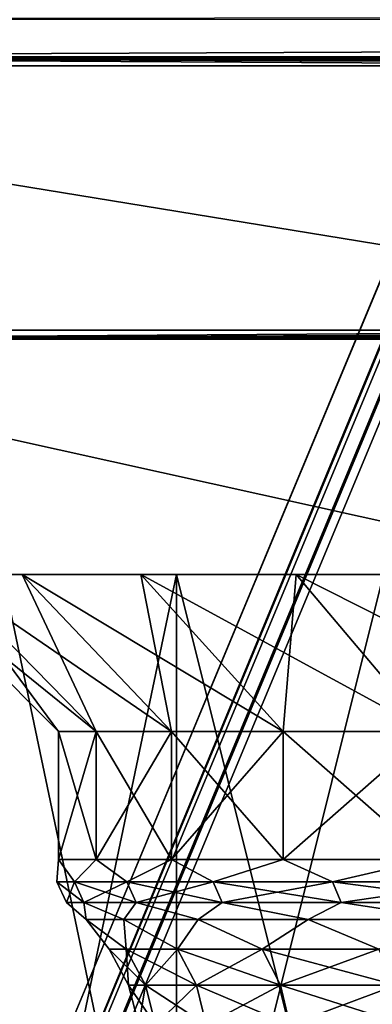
# Model space of a CAD drawing. Header units: metres. Extents: x -206 to 75, y -104 to 104.
# Tile 790 of 1056: x -15.57 to -13.32, y -36.04 to -29.76. Entities that reach past the tile are written whole.
import ezdxf

# ---------------------------------------------------------------- set-up
doc = ezdxf.new("R2010")
doc.units = ezdxf.units.M
doc.layers.add('solid_01_1-CONSUMER_THERM_B_125288', color=7, linetype='CONTINUOUS')

msp = doc.modelspace()

# ---------------------------------------------------------------- linework, layer by layer
at = {"layer": 'solid_01_1-CONSUMER_THERM_B_125288'}
for points in [[(-27.776106, 66.214066), (28.050987, 67.836098), (-27.757145, -66.232315)], [(28.050987, 67.836098), (-27.757065, -66.785934), (-27.757145, -66.232315)], [(28.050987, 67.836098), (27.851068, 67.319839), (-27.757065, -66.785934)], [(27.851068, 67.319839), (27.74942, 66.775635), (-27.757065, -66.785934)], [(27.74942, 66.775635), (-28.058632, -67.846397), (-27.858715, -67.330139)], [(27.74942, 66.775635), (27.749498, 66.222015), (-28.058632, -67.846397)], [(27.74942, 66.775635), (-27.858715, -67.330139), (-27.757065, -66.785934)], [(27.749498, 66.222015), (27.768459, -66.224365), (-28.058632, -67.846397)], [(-37.500069, 41.072453, 108.410858), (37.499931, 41.072487, 108.410858), (-37.500031, -41.072514, 108.410858)], [(37.499931, 41.072487, 108.410858), (37.499969, -41.072479, 108.410858), (-37.500031, -41.072514, 108.410858)], [(-42.500034, -37.500031, 108.5), (42.499931, 37.500008, 108.5), (-42.500069, 37.499969, 108.5)], [(-42.500034, -37.500031, 108.5), (42.499966, -37.499992, 108.5), (42.499931, 37.500008, 108.5)], [(24.999964, -29.741312, 6), (-33.989288, -29.761253, 6), (33.976685, -29.765902, 6)], [(-20.300035, -30.000021, 6), (33.976685, -29.765902, 6), (-33.989288, -29.761253, 6)], [(-20.300035, -30.000021, 6), (20.299963, -30.000002, 6), (33.976685, -29.765902, 6)], [(2.922302, -30.028618, 9.27799), (20.299963, -30.000002, 6), (-20.300035, -30.000021, 6)], [(-20.242439, -30.057619, 12.6), (-9.931804, -30.057613, 12.6), (-20.300035, -30.000021, 6)], [(-8.351499, -30.04751, 11.442317), (-20.300035, -30.000021, 6), (-9.931804, -30.057613, 12.6)], [(0.979667, -30.026463, 9.030996), (2.922302, -30.028618, 9.27799), (-20.300035, -30.000021, 6)], [(-0.979739, -30.026464, 9.030996), (0.979667, -30.026463, 9.030996), (-20.300035, -30.000021, 6)], [(-2.922374, -30.02862, 9.27799), (-0.979739, -30.026464, 9.030996), (-20.300035, -30.000021, 6)], [(-4.818594, -30.032898, 9.768003), (-2.922374, -30.02862, 9.27799), (-20.300035, -30.000021, 6)], [(-6.638738, -30.03923, 10.493666), (-4.818594, -30.032898, 9.768003), (-20.300035, -30.000021, 6)], [(-8.351499, -30.04751, 11.442317), (-6.638738, -30.03923, 10.493666), (-20.300035, -30.000021, 6)], [(-20.242439, -30.057619, 12.6), (-9.931803, -31.74242, 12.6), (-9.931804, -30.057613, 12.6)], [(-20.242439, -30.057619, 12.6), (-18.557632, -31.742424, 12.6), (-9.931803, -31.74242, 12.6)], [(-18.557632, -31.742424, 12.6), (-18.500034, -31.80002, 6), (-9.931803, -31.74242, 12.6)], [(-8.351479, -31.752522, 11.442305), (-9.931803, -31.74242, 12.6), (-18.500034, -31.80002, 6)], [(-8.351479, -31.752522, 11.442305), (-18.500034, -31.80002, 6), (-6.638707, -31.760799, 10.493651)], [(-6.638707, -31.760799, 10.493651), (-18.500034, -31.80002, 6), (-4.818554, -31.767132, 9.76799)], [(-4.818554, -31.767132, 9.76799), (-18.500034, -31.80002, 6), (-2.922356, -31.771406, 9.277987)], [(-2.922356, -31.771406, 9.277987), (-18.500034, -31.80002, 6), (18.499966, -31.800003, 6)], [(18.499966, -31.800003, 6), (-18.500034, -31.80002, 6), (18.499969, -40.000004, 6)], [(-18.500034, -31.80002, 6), (-18.500031, -40.000023, 6), (18.499969, -40.000004, 6)], [(-15.078142, -34.300018, 21.623693), (-16.06044, -33.300018, 21.436363), (-16.317772, -33.300018, 23.473396)], [(-15.319744, -34.300018, 23.536163), (-16.317772, -33.300018, 23.473396), (-16.317772, -33.300018, 25.526604)], [(-15.078142, -34.300018, 21.623693), (-16.317772, -33.300018, 23.473396), (-15.319744, -34.300018, 23.536163)], [(-15.319744, -34.300018, 25.463837), (-16.317772, -33.300018, 25.526604), (-16.06044, -33.300018, 27.563637)], [(-15.319744, -34.300018, 23.536163), (-16.317772, -33.300018, 25.526604), (-15.319744, -34.300018, 25.463837)], [(-16.06044, -33.300018, 21.436363), (-15.549825, -33.300018, 19.447628), (-15.672628, -33.300018, 16.274437)], [(-15.549825, -33.300018, 29.552372), (-16.06044, -33.300018, 27.563637), (-15.672622, -33.300018, 32.725574)], [(-14.598749, -34.300018, 19.756582), (-15.549825, -33.300018, 19.447628), (-16.06044, -33.300018, 21.436363)], [(-14.598749, -34.300018, 19.756582), (-16.06044, -33.300018, 21.436363), (-15.078142, -34.300018, 21.623693)], [(-15.078142, -34.300018, 27.376307), (-16.06044, -33.300018, 27.563637), (-15.549825, -33.300018, 29.552372)], [(-15.319744, -34.300018, 25.463837), (-16.06044, -33.300018, 27.563637), (-15.078142, -34.300018, 27.376307)], [(-15.672628, -33.300018, 16.274437), (-14.56685, -33.300018, 14.445255), (-15.672604, -38.584869, 16.274401)], [(-14.793977, -33.300018, 17.538559), (-14.56685, -33.300018, 14.445255), (-15.672628, -33.300018, 16.274437)], [(-15.549825, -33.300018, 19.447628), (-14.793977, -33.300018, 17.538559), (-15.672628, -33.300018, 16.274437)], [(-15.672622, -33.300018, 32.725574), (-15.672604, -38.584869, 32.725601), (-14.566847, -38.584869, 34.554745)], [(-14.566838, -33.300018, 34.55476), (-15.672622, -33.300018, 32.725574), (-14.566847, -38.584869, 34.554745)], [(-15.549825, -33.300018, 29.552372), (-15.672622, -33.300018, 32.725574), (-14.566838, -33.300018, 34.55476)], [(-14.56685, -33.300018, 14.445255), (-14.566847, -38.584869, 14.445254), (-15.672604, -38.584869, 16.274401)], [(-14.793977, -33.300018, 31.461441), (-15.549825, -33.300018, 29.552372), (-14.566838, -33.300018, 34.55476)], [(-13.889126, -34.300018, 17.964279), (-14.793977, -33.300018, 17.538559), (-15.549825, -33.300018, 19.447628)], [(-13.889126, -34.300018, 17.964279), (-15.549825, -33.300018, 19.447628), (-14.598749, -34.300018, 19.756582)], [(-14.598749, -34.300018, 29.243418), (-15.549825, -33.300018, 29.552372), (-14.793977, -33.300018, 31.461441)], [(-15.078142, -34.300018, 27.376307), (-15.549825, -33.300018, 29.552372), (-14.598749, -34.300018, 29.243418)], [(-14.793977, -33.300018, 17.538559), (-13.804813, -33.300018, 15.739267), (-14.56685, -33.300018, 14.445255)], [(-13.804813, -33.300018, 33.260735), (-14.793977, -33.300018, 31.461441), (-14.566838, -33.300018, 34.55476)], [(-12.960462, -34.300018, 16.275049), (-13.804813, -33.300018, 15.739267), (-14.793977, -33.300018, 17.538559)], [(-12.960462, -34.300018, 16.275049), (-14.793977, -33.300018, 17.538559), (-13.889126, -34.300018, 17.964279)], [(-13.889126, -34.300018, 31.035721), (-14.793977, -33.300018, 31.461441), (-13.804813, -33.300018, 33.260735)], [(-14.598749, -34.300018, 29.243418), (-14.793977, -33.300018, 31.461441), (-13.889126, -34.300018, 31.035721)], [(-14.56685, -33.300018, 14.445255), (-13.248582, -33.300018, 12.762631), (-14.566847, -38.584869, 14.445254)], [(-13.804813, -33.300018, 15.739267), (-13.248582, -33.300018, 12.762631), (-14.56685, -33.300018, 14.445255)], [(-13.248582, -33.300018, 12.762631), (-13.248672, -38.584869, 12.762729), (-14.566847, -38.584869, 14.445254)], [(-14.566838, -33.300018, 34.55476), (-14.566847, -38.584869, 34.554745), (-13.248672, -38.584869, 36.23727)], [(-13.248565, -33.300018, 36.237389), (-14.566838, -33.300018, 34.55476), (-13.248672, -38.584869, 36.23727)], [(-13.804813, -33.300018, 33.260735), (-14.566838, -33.300018, 34.55476), (-13.248565, -33.300018, 36.237389)], [(-13.889126, -34.300018, 31.035721), (-13.804813, -33.300018, 33.260735), (-12.960462, -34.300018, 32.724949)], [(-13.804813, -33.300018, 15.739267), (-12.597934, -33.300018, 14.078135), (-13.248582, -33.300018, 12.762631)], [(-12.597934, -33.300018, 34.921864), (-13.804813, -33.300018, 33.260735), (-13.248565, -33.300018, 36.237389)], [(-11.827404, -34.300018, 14.715532), (-12.597934, -33.300018, 14.078135), (-13.804813, -33.300018, 15.739267)], [(-11.827404, -34.300018, 14.715532), (-13.804813, -33.300018, 15.739267), (-12.960462, -34.300018, 16.275049)], [(-12.960462, -34.300018, 32.724949), (-13.804813, -33.300018, 33.260735), (-12.597934, -33.300018, 34.921864)], [(-15.319744, -34.300018, 23.536163), (-15.319744, -35.115749, 23.536165), (-15.078143, -35.115746, 21.623697)], [(-15.078142, -34.300018, 21.623693), (-15.319744, -34.300018, 23.536163), (-15.078143, -35.115746, 21.623697)], [(-15.319744, -34.300018, 25.463837), (-15.319744, -35.115749, 25.463835), (-15.319744, -35.115749, 23.536165)], [(-15.319744, -34.300018, 23.536163), (-15.319744, -34.300018, 25.463837), (-15.319744, -35.115749, 23.536165)], [(-15.078142, -34.300018, 27.376307), (-15.078143, -35.115746, 27.376303), (-15.319744, -35.115749, 25.463835)], [(-15.319744, -34.300018, 25.463837), (-15.078142, -34.300018, 27.376307), (-15.319744, -35.115749, 25.463835)], [(-15.078142, -34.300018, 21.623693), (-15.078143, -35.115746, 21.623697), (-14.598751, -35.115746, 19.75659)], [(-14.598749, -34.300018, 29.243418), (-14.598751, -35.115746, 29.24341), (-15.078143, -35.115746, 27.376303)], [(-15.078142, -34.300018, 27.376307), (-14.598749, -34.300018, 29.243418), (-15.078143, -35.115746, 27.376303)], [(-14.598749, -34.300018, 19.756582), (-15.078142, -34.300018, 21.623693), (-14.598751, -35.115746, 19.75659)], [(-14.598749, -34.300018, 19.756582), (-14.598751, -35.115746, 19.75659), (-13.889129, -35.115746, 17.964289)], [(-13.889126, -34.300018, 31.035721), (-13.889129, -35.115746, 31.035711), (-14.598751, -35.115746, 29.24341)], [(-14.598749, -34.300018, 29.243418), (-13.889126, -34.300018, 31.035721), (-14.598751, -35.115746, 29.24341)], [(-13.889126, -34.300018, 17.964279), (-14.598749, -34.300018, 19.756582), (-13.889129, -35.115746, 17.964289)], [(-13.889126, -34.300018, 17.964279), (-13.889129, -35.115746, 17.964289), (-12.960467, -35.115746, 16.275059)], [(-12.960462, -34.300018, 32.724949), (-12.960467, -35.115746, 32.724941), (-13.889129, -35.115746, 31.035711)], [(-13.889126, -34.300018, 31.035721), (-12.960462, -34.300018, 32.724949), (-13.889129, -35.115746, 31.035711)], [(-12.960462, -34.300018, 16.275049), (-13.889126, -34.300018, 17.964279), (-12.960467, -35.115746, 16.275059)], [(-15.329177, -35.258656, 24.5), (-15.319744, -35.115749, 23.536165), (-15.319744, -35.115749, 25.463835)], [(-15.21741, -35.258656, 22.652275), (-15.319744, -35.115749, 23.536165), (-15.329177, -35.258656, 24.5)], [(-15.329177, -35.258656, 24.5), (-15.319744, -35.115749, 25.463835), (-15.21741, -35.258656, 26.347725)], [(-15.21741, -35.258656, 22.652275), (-15.078143, -35.115746, 21.623697), (-15.319744, -35.115749, 23.536165)], [(-15.21741, -35.258656, 26.347725), (-15.319744, -35.115749, 25.463835), (-15.078143, -35.115746, 27.376303)], [(-14.883739, -35.258652, 20.831495), (-15.078143, -35.115746, 21.623697), (-15.21741, -35.258656, 22.652275)], [(-15.21741, -35.258656, 26.347725), (-15.078143, -35.115746, 27.376303), (-14.883739, -35.258652, 28.168505)], [(-14.883739, -35.258652, 20.831495), (-14.598751, -35.115746, 19.75659), (-15.078143, -35.115746, 21.623697)], [(-14.883739, -35.258652, 28.168505), (-15.078143, -35.115746, 27.376303), (-14.598751, -35.115746, 29.24341)], [(-14.333031, -35.258652, 19.064211), (-14.598751, -35.115746, 19.75659), (-14.883739, -35.258652, 20.831495)], [(-14.883739, -35.258652, 28.168505), (-14.598751, -35.115746, 29.24341), (-14.333031, -35.258652, 29.935789)], [(-14.333031, -35.258652, 19.064211), (-13.889129, -35.115746, 17.964289), (-14.598751, -35.115746, 19.75659)], [(-14.333031, -35.258652, 29.935789), (-14.598751, -35.115746, 29.24341), (-13.889129, -35.115746, 31.035711)], [(-13.573316, -35.258652, 17.376192), (-13.889129, -35.115746, 17.964289), (-14.333031, -35.258652, 19.064211)], [(-14.333031, -35.258652, 29.935789), (-13.889129, -35.115746, 31.035711), (-13.573316, -35.258652, 31.623808)], [(-13.573316, -35.258652, 17.376192), (-12.960467, -35.115746, 16.275059), (-13.889129, -35.115746, 17.964289)], [(-13.573316, -35.258652, 31.623808), (-13.889129, -35.115746, 31.035711), (-12.960467, -35.115746, 32.724941)], [(-12.615671, -35.258652, 15.792054), (-12.960467, -35.115746, 16.275059), (-13.573316, -35.258652, 17.376192)], [(-13.573316, -35.258652, 31.623808), (-12.960467, -35.115746, 32.724941), (-12.615671, -35.258652, 33.207947)], [(-15.329177, -35.258656, 24.5), (-15.268266, -35.389759, 24.5), (-15.156943, -35.389759, 22.659618)], [(-15.329177, -35.258656, 24.5), (-15.21741, -35.258656, 26.347725), (-15.268266, -35.389759, 24.5)], [(-15.21741, -35.258656, 22.652275), (-15.329177, -35.258656, 24.5), (-15.156943, -35.389759, 22.659618)], [(-15.21741, -35.258656, 26.347725), (-15.156943, -35.389759, 26.340382), (-15.268266, -35.389759, 24.5)], [(-15.21741, -35.258656, 26.347725), (-14.883739, -35.258652, 28.168505), (-15.156943, -35.389759, 26.340382)], [(-14.883739, -35.258652, 20.831495), (-15.21741, -35.258656, 22.652275), (-14.824598, -35.389759, 20.846073)], [(-15.21741, -35.258656, 22.652275), (-15.156943, -35.389759, 22.659618), (-14.824598, -35.389759, 20.846073)], [(-14.883739, -35.258652, 28.168505), (-14.824598, -35.389759, 28.153927), (-15.156943, -35.389759, 26.340382)], [(-14.883739, -35.258652, 28.168505), (-14.333031, -35.258652, 29.935789), (-14.824598, -35.389759, 28.153927)], [(-14.883739, -35.258652, 20.831495), (-14.824598, -35.389759, 20.846073), (-14.276078, -35.389759, 19.08581)], [(-14.333031, -35.258652, 19.064211), (-14.883739, -35.258652, 20.831495), (-14.276078, -35.389759, 19.08581)], [(-14.333031, -35.258652, 29.935789), (-14.276078, -35.389759, 29.91419), (-14.824598, -35.389759, 28.153927)], [(-14.333031, -35.258652, 29.935789), (-13.573316, -35.258652, 31.623808), (-14.276078, -35.389759, 29.91419)], [(-14.333031, -35.258652, 19.064211), (-14.276078, -35.389759, 19.08581), (-13.519382, -35.389759, 17.404499)], [(-13.573316, -35.258652, 17.376192), (-14.333031, -35.258652, 19.064211), (-13.519382, -35.389759, 17.404499)], [(-13.573316, -35.258652, 31.623808), (-13.519382, -35.389759, 31.595501), (-14.276078, -35.389759, 29.91419)], [(-13.573316, -35.258652, 31.623808), (-12.615671, -35.258652, 33.207947), (-13.519382, -35.389759, 31.595501)], [(-13.573316, -35.258652, 17.376192), (-13.519382, -35.389759, 17.404499), (-12.565542, -35.389759, 15.826655)], [(-12.615671, -35.258652, 15.792054), (-13.573316, -35.258652, 17.376192), (-12.565542, -35.389759, 15.826655)], [(-12.615671, -35.258652, 33.207947), (-12.565542, -35.389759, 33.173344), (-13.519382, -35.389759, 31.595501)], [(-15.268266, -35.389759, 24.5), (-15.142674, -35.497772, 25.452694), (-15.142674, -35.497772, 23.547306)], [(-15.156943, -35.389759, 22.659618), (-15.268266, -35.389759, 24.5), (-15.142674, -35.497772, 23.547306)], [(-15.268266, -35.389759, 24.5), (-15.156943, -35.389759, 26.340382), (-15.142674, -35.497772, 25.452694)], [(-15.156943, -35.389759, 22.659618), (-15.142674, -35.497772, 23.547306), (-14.903866, -35.497772, 21.656942)], [(-14.824598, -35.389759, 20.846073), (-15.156943, -35.389759, 22.659618), (-14.903866, -35.497772, 21.656942)], [(-15.156943, -35.389759, 26.340382), (-14.903866, -35.497772, 27.343058), (-15.142674, -35.497772, 25.452694)], [(-15.156943, -35.389759, 26.340382), (-14.824598, -35.389759, 28.153927), (-14.903866, -35.497772, 27.343058)], [(-14.824598, -35.389759, 20.846073), (-14.903866, -35.497772, 21.656942), (-14.430016, -35.497772, 19.811415)], [(-14.824598, -35.389759, 28.153927), (-14.430016, -35.497772, 29.188585), (-14.903866, -35.497772, 27.343058)], [(-14.276078, -35.389759, 19.08581), (-14.824598, -35.389759, 20.846073), (-14.430016, -35.497772, 19.811415)], [(-14.824598, -35.389759, 28.153927), (-14.276078, -35.389759, 29.91419), (-14.430016, -35.497772, 29.188585)], [(-14.276078, -35.389759, 19.08581), (-14.430016, -35.497772, 19.811415), (-13.728595, -35.497768, 18.039829)], [(-14.276078, -35.389759, 29.91419), (-13.728595, -35.497768, 30.960171), (-14.430016, -35.497772, 29.188585)], [(-13.519382, -35.389759, 17.404499), (-14.276078, -35.389759, 19.08581), (-13.728595, -35.497768, 18.039829)], [(-14.276078, -35.389759, 29.91419), (-13.519382, -35.389759, 31.595501), (-13.728595, -35.497768, 30.960171)], [(-13.519382, -35.389759, 17.404499), (-13.728595, -35.497768, 18.039829), (-12.810667, -35.497768, 16.370125)], [(-13.519382, -35.389759, 31.595501), (-12.810667, -35.497768, 32.629875), (-13.728595, -35.497768, 30.960171)], [(-12.565542, -35.389759, 15.826655), (-13.519382, -35.389759, 17.404499), (-12.810667, -35.497768, 16.370125)], [(-13.519382, -35.389759, 31.595501), (-12.565542, -35.389759, 33.173344), (-12.810667, -35.497768, 32.629875)], [(-14.887558, -35.68792, 22.692327), (-14.903866, -35.497772, 21.656942), (-15.142674, -35.497772, 23.547306)], [(-14.996902, -35.68792, 24.5), (-15.142674, -35.497772, 23.547306), (-15.142674, -35.497772, 25.452694)], [(-14.887558, -35.68792, 22.692327), (-15.142674, -35.497772, 23.547306), (-14.996902, -35.68792, 24.5)], [(-14.887558, -35.68792, 26.307673), (-15.142674, -35.497772, 25.452694), (-14.903866, -35.497772, 27.343058)], [(-14.996902, -35.68792, 24.5), (-15.142674, -35.497772, 25.452694), (-14.887558, -35.68792, 26.307673)], [(-14.56112, -35.68792, 20.911015), (-14.430016, -35.497772, 19.811415), (-14.903866, -35.497772, 21.656942)], [(-14.56112, -35.68792, 20.911015), (-14.903866, -35.497772, 21.656942), (-14.887558, -35.68792, 22.692327)], [(-14.56112, -35.68792, 28.088985), (-14.903866, -35.497772, 27.343058), (-14.430016, -35.497772, 29.188585)], [(-14.887558, -35.68792, 26.307673), (-14.903866, -35.497772, 27.343058), (-14.56112, -35.68792, 28.088985)], [(-14.022349, -35.68792, 19.182037), (-14.430016, -35.497772, 19.811415), (-14.56112, -35.68792, 20.911015)], [(-14.56112, -35.68792, 28.088985), (-14.430016, -35.497772, 29.188585), (-14.022349, -35.68792, 29.817963)], [(-14.022349, -35.68792, 19.182037), (-13.728595, -35.497768, 18.039829), (-14.430016, -35.497772, 19.811415)], [(-14.022349, -35.68792, 29.817963), (-14.430016, -35.497772, 29.188585), (-13.728595, -35.497768, 30.960171)], [(-13.279101, -35.68792, 17.530607), (-13.728595, -35.497768, 18.039829), (-14.022349, -35.68792, 19.182037)], [(-14.022349, -35.68792, 29.817963), (-13.728595, -35.497768, 30.960171), (-13.279101, -35.68792, 31.469393)], [(-13.279101, -35.68792, 17.530607), (-12.810667, -35.497768, 16.370125), (-13.728595, -35.497768, 18.039829)], [(-13.279101, -35.68792, 31.469393), (-13.728595, -35.497768, 30.960171), (-12.810667, -35.497768, 32.629875)], [(-14.996902, -35.68792, 24.5), (-14.872487, -35.91674, 24.5), (-14.76405, -35.91674, 22.707323)], [(-14.996902, -35.68792, 24.5), (-14.887558, -35.68792, 26.307673), (-14.872487, -35.91674, 24.5)], [(-14.887558, -35.68792, 22.692327), (-14.996902, -35.68792, 24.5), (-14.76405, -35.91674, 22.707323)], [(-14.887558, -35.68792, 26.307673), (-14.76405, -35.91674, 26.292677), (-14.872487, -35.91674, 24.5)], [(-14.887558, -35.68792, 26.307673), (-14.56112, -35.68792, 28.088985), (-14.76405, -35.91674, 26.292677)], [(-14.887558, -35.68792, 22.692327), (-14.76405, -35.91674, 22.707323), (-14.440321, -35.91674, 20.940788)], [(-14.56112, -35.68792, 20.911015), (-14.887558, -35.68792, 22.692327), (-14.440321, -35.91674, 20.940788)], [(-14.56112, -35.68792, 28.088985), (-14.440321, -35.91674, 28.059212), (-14.76405, -35.91674, 26.292677)], [(-14.56112, -35.68792, 28.088985), (-14.022349, -35.68792, 29.817963), (-14.440321, -35.91674, 28.059212)], [(-14.56112, -35.68792, 20.911015), (-14.440321, -35.91674, 20.940788), (-13.906019, -35.91674, 19.226154)], [(-14.022349, -35.68792, 19.182037), (-14.56112, -35.68792, 20.911015), (-13.906019, -35.91674, 19.226154)], [(-14.022349, -35.68792, 29.817963), (-13.906019, -35.91674, 29.773846), (-14.440321, -35.91674, 28.059212)], [(-14.022349, -35.68792, 29.817963), (-13.279101, -35.68792, 31.469393), (-13.906019, -35.91674, 29.773846)], [(-14.022349, -35.68792, 19.182037), (-13.906019, -35.91674, 19.226154), (-13.168937, -35.91674, 17.588427)], [(-13.279101, -35.68792, 17.530607), (-14.022349, -35.68792, 19.182037), (-13.168937, -35.91674, 17.588427)], [(-13.279101, -35.68792, 31.469393), (-13.168937, -35.91674, 31.411573), (-13.906019, -35.91674, 29.773846)], [(-14.872487, -35.91674, 24.5), (-14.808222, -36.169144, 24.5), (-14.700253, -36.169144, 22.715071)], [(-14.872487, -35.91674, 24.5), (-14.76405, -35.91674, 26.292677), (-14.808222, -36.169144, 24.5)], [(-14.76405, -35.91674, 22.707323), (-14.872487, -35.91674, 24.5), (-14.700253, -36.169144, 22.715071)], [(-14.76405, -35.91674, 26.292677), (-14.700253, -36.169144, 26.284929), (-14.808222, -36.169144, 24.5)], [(-14.76405, -35.91674, 26.292677), (-14.440321, -35.91674, 28.059212), (-14.700253, -36.169144, 26.284929)], [(-14.76405, -35.91674, 22.707323), (-14.700253, -36.169144, 22.715071), (-14.377922, -36.169144, 20.956169)], [(-14.440321, -35.91674, 20.940788), (-14.76405, -35.91674, 22.707323), (-14.377922, -36.169144, 20.956169)], [(-14.440321, -35.91674, 28.059212), (-14.377922, -36.169144, 28.043831), (-14.700253, -36.169144, 26.284929)], [(-14.440321, -35.91674, 28.059212), (-13.906019, -35.91674, 29.773846), (-14.377922, -36.169144, 28.043831)], [(-14.440321, -35.91674, 20.940788), (-14.377922, -36.169144, 20.956169), (-13.84593, -36.169144, 19.248943)], [(-13.906019, -35.91674, 19.226154), (-14.440321, -35.91674, 20.940788), (-13.84593, -36.169144, 19.248943)], [(-13.906019, -35.91674, 29.773846), (-13.84593, -36.169144, 29.751057), (-14.377922, -36.169144, 28.043831)], [(-13.906019, -35.91674, 29.773846), (-13.168937, -35.91674, 31.411573), (-13.84593, -36.169144, 29.751057)], [(-13.906019, -35.91674, 19.226154), (-13.84593, -36.169144, 19.248943), (-13.112033, -36.169144, 17.618292)], [(-13.168937, -35.91674, 17.588427), (-13.906019, -35.91674, 19.226154), (-13.112033, -36.169144, 17.618292)], [(-13.168937, -35.91674, 31.411573), (-13.112033, -36.169144, 31.381708), (-13.84593, -36.169144, 29.751057)]]:
    msp.add_3dface(points, dxfattribs=at)

doc.saveas('drawing.dxf')
